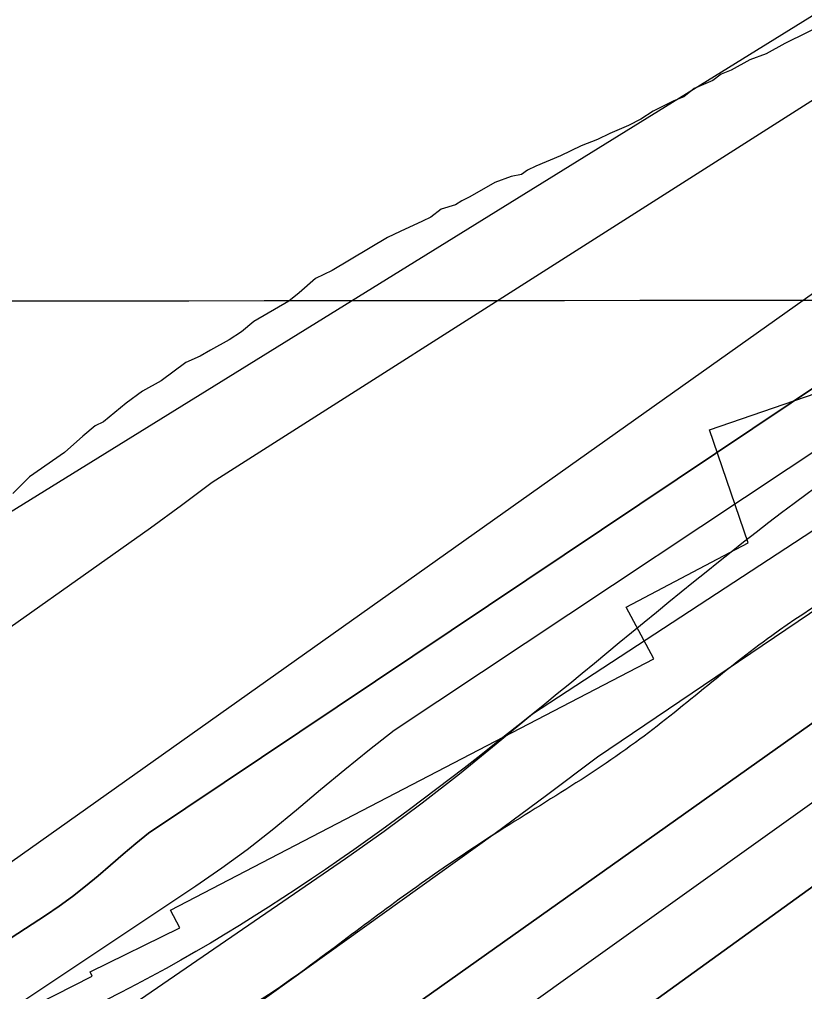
# Model space of a CAD drawing. Extents: x 3297753 to 3335611, y 652252 to 677623.
# Drawn here: x 3316304.3 to 3316519, y 660483.6 to 660749.6 of the extents above; entities that cross this region are included whole.
import ezdxf

# ---------------------------------------------------------------- set-up
doc = ezdxf.new("R2010")
doc.units = 0
for name, color, linetype in [('V-GRID-MAJR', 7, 'Continuous'), ('V-RIVR-EDGE', 7, 'Continuous'), ('V-RRAP-FSHR', 7, 'Continuous'), ('V-RRAP-RVMT', 7, 'Continuous'), ('V-SITE-VEGE', 7, 'Continuous'), ('V-TOPO-DPTH', 7, 'Continuous'), ('V-TOPO-MAJR', 7, 'Continuous'), ('V-TOPO-MINR', 7, 'Continuous'), ('V-TOPO-WATR', 7, 'Continuous')]:
    doc.layers.add(name, color=color, linetype=linetype)

msp = doc.modelspace()

# ---------------------------------------------------------------- linework, layer by layer
at = {"layer": 'V-GRID-MAJR'}
msp.add_spline([(3301868.458, 660661.303), (3307127.238, 660664.745), (3312386.018, 660668.952), (3317644.7970000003, 660673.924), (3322903.575, 660679.66), (3328162.353, 660686.162), (3333421.129, 660693.428), (3333421.13, 660693.428)], degree=3, dxfattribs=at)
at = {"layer": 'V-RIVR-EDGE'}
msp.add_spline([(3319472.941637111, 662096.7930483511), (3319451.3588761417, 662084.8263787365), (3319431.435066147, 662073.2700910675), (3319412.763924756, 662065.4410623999), (3319386.63724047, 662059.7028894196), (3319355.1274208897, 662056.0504476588), (3319321.5328949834, 662047.4293521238), (3319286.6877502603, 662035.909960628), (3319261.790162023, 662024.3659716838), (3319253.9098886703, 662022.3130370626), (3319243.962332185, 662022.3376345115), (3319236.9110218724, 662020.2826501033), (3319220.298964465, 662007.0602372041), (3319214.062268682, 661999.2004617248), (3319197.881091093, 661992.6087282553), (3319174.651677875, 661985.2054549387), (3319135.249286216, 661974.5263003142), (3319095.8438198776, 661962.603701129), (3319061.8266133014, 661950.6677783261), (3319035.6896800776, 661940.7847901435), (3319017.017513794, 661932.5412799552), (3319004.1501385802, 661925.1123842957), (3318977.5966740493, 661914.4014579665), (3318949.3975821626, 661908.6684094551), (3318929.074664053, 661903.3303694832), (3318893.4067056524, 661894.2999168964), (3318836.1693099, 661878.6910544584), (3318802.1592775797, 661869.6565022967), (3318784.3232485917, 661864.3123129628), (3318761.0999847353, 661859.3959287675), (3318735.3744583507, 661848.2684711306), (3318707.1599930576, 661836.3181998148), (3318683.937754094, 661831.8162971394), (3318667.767850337, 661829.7838603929), (3318647.8604386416, 661824.8592770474), (3318612.1842810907, 661812.5129722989), (3318583.557384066, 661801.3926889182), (3318550.7836220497, 661789.4536914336), (3318517.189096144, 661780.8325958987), (3318486.906322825, 661770.5453751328), (3318459.104289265, 661757.7651158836), (3318437.1142210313, 661748.7008418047), (3318401.0928960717, 661732.5599758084), (3318376.26750918, 661719.6611275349), (3318350.3290856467, 661712.3999159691), (3318322.694633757, 661702.8889443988), (3318295.6167001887, 661690.5591544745), (3318275.8849717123, 661686.6635262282), (3318257.8395182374, 661681.0732629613), (3318243.7328864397, 661673.2193063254), (3318214.402406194, 661661.4585747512), (3318180.554292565, 661645.7645948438), (3318148.3966339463, 661630.066434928), (3318131.4656104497, 661619.4020199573), (3318111.1439235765, 661604.8015699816), (3318079.514916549, 661575.0148916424), (3318056.375804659, 661560.4214083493), (3318032.664847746, 661542.4484083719), (3318016.2987025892, 661532.346085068), (3317961.5347636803, 661489.6563784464), (3317862.7409676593, 661415.5201918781), (3317830.000317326, 661391.9346352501), (3317829.4284723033, 661388.5551185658), (3317827.160598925, 661382.925841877), (3317810.80142045, 661375.6409435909), (3317785.9690668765, 661359.9246703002), (3317761.132533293, 661342.5179419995), (3317743.6157314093, 661322.83916031), (3317726.093356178, 661300.9064386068), (3317708.570980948, 661278.9737169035), (3317696.7168958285, 661270.5507019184), (3317673.576390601, 661255.3937336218), (3317601.3165498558, 661201.4775203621), (3317560.671782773, 661171.7131354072), (3317529.070642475, 661153.1961571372), (3317513.8245006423, 661140.2736221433), (3317483.9026686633, 661117.2445838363), (3317464.1514334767, 661105.4601655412), (3317423.524779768, 661083.0210856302), (3317409.427901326, 661079.1115240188), (3317401.539111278, 661079.1310307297), (3317375.02187604, 661065.6728774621), (3317364.298940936, 661058.9375308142), (3317348.501854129, 661051.0877541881), (3317330.4591873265, 661046.6244609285), (3317307.322862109, 661033.1579476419), (3317289.2704419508, 661024.7502593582), (3317263.8829633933, 661012.4162894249), (3317240.770324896, 661008.5290211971), (3317230.0529631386, 661004.047614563), (3317228.3527547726, 661000.107399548), (3317221.5867547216, 660998.4336645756), (3317196.2118161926, 660991.1710596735), (3317170.2678193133, 660981.6559080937), (3317149.4105141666, 660978.3265515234), (3317103.1615504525, 660960.9727700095), (3317073.2689785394, 660949.7769167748), (3317034.3383531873, 660929.5875968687), (3316995.9726061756, 660909.9603686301), (3316948.0192540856, 660886.9759170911), (3316914.7401988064, 660873.5344838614), (3316885.9704168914, 660860.6453889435), (3316880.8879051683, 660856.1500489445), (3316871.2891533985, 660848.2849456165), (3316865.650123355, 660846.6084239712), (3316855.5073932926, 660846.6335040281), (3316850.436028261, 660846.6460440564), (3316844.222366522, 660840.4630357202), (3316839.713093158, 660839.9106974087), (3316835.7700914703, 660840.4839357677), (3316830.6889730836, 660836.5520807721), (3316818.8362813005, 660828.69255079), (3316813.7635229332, 660828.1416058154), (3316808.125886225, 660827.0285691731), (3316803.6180061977, 660827.0397158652), (3316796.8352861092, 660818.6041608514), (3316784.9798076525, 660809.6176608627), (3316774.8203575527, 660802.8809208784), (3316771.4227274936, 660796.127460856), (3316765.182592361, 660779.238237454), (3316755.5545805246, 660759.5399490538), (3316745.937715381, 660744.3495406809), (3316732.375061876, 660728.6054006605), (3316712.626613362, 660717.9479523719), (3316683.852651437, 660703.368402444), (3316676.521773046, 660701.1325758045), (3316664.6746546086, 660695.5269858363), (3316651.676879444, 660680.3449374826), (3316633.048434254, 660666.8672775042), (3316616.117410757, 660656.2028625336), (3316590.149727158, 660637.1084658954), (3316544.4238416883, 660603.4122259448), (3316509.995523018, 660580.9578193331), (3316472.7330592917, 660551.7485593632), (3316428.7101688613, 660523.1195044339), (3316390.324915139, 660495.6034861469), (3316363.7965332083, 660477.6374528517), (3316349.689901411, 660469.783496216), (3316341.225086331, 660464.7330312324), (3316335.0267512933, 660464.7483579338), (3316325.447506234, 660464.7720446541), (3316313.605961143, 660461.4203947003), (3316289.9284443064, 660456.9710348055), (3316257.21287403, 660443.5282082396), (3316237.472785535, 660436.2516699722), (3316207.013941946, 660423.9302400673), (3316177.1032566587, 660405.4090817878), (3316154.5332031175, 660393.0681451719), (3316131.949216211, 660375.0923585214), (3316110.5047393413, 660362.185150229), (3316095.268350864, 660353.2070102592), (3316080.0166356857, 660338.0305352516), (3316051.216200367, 660312.744770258), (3316013.9216899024, 660270.5753552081), (3315988.5035579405, 660245.8447151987), (3315960.258247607, 660217.1766468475), (3315939.932380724, 660200.8857418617), (3315925.8062422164, 660185.1429951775), (3315911.127765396, 660173.9095218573), (3315895.315351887, 660159.8614101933), (3315882.8838483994, 660145.8049385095), (3315867.6307398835, 660130.0649784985), (3315849.0106547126, 660119.968228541), (3315837.714481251, 660109.2898802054), (3315808.904292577, 660080.0597201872), (3315786.883790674, 660062.0825402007), (3315758.087535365, 660038.487230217), (3315733.80891344, 660018.825168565), (3315725.31623163, 660002.5050035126), (3315692.0065229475, 659976.6669002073), (3315659.8196042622, 659949.1355552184), (3315603.3596369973, 659904.1960885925), (3315571.1643582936, 659873.2838335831), (3315569.473903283, 659873.2880135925), (3315558.756541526, 659868.8066069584), (3315547.4729080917, 659863.1996236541), (3315527.70355953, 659844.0899003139), (3315506.252115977, 659828.365267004), (3315477.473974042, 659812.0952620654), (3315461.117582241, 659805.9373337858), (3315440.8014687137, 659793.5908238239), (3315429.5025085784, 659781.7855054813), (3315402.39670828, 659758.1860154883), (3315361.760301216, 659731.8025405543), (3315304.197050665, 659696.44510566), (3315255.6634935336, 659666.7002274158), (3315169.909272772, 659624.6506393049), (3315140.01252085, 659611.76433106), (3315123.6505557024, 659603.3524627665), (3315098.8209888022, 659588.7631594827), (3315044.633074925, 659551.1434245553), (3314989.866349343, 659507.3267479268), (3314954.285980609, 659474.7323979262), (3314933.969867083, 659462.3858879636), (3314926.0573903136, 659452.826149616), (3314915.8840068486, 659440.4545595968), (3314897.8106866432, 659423.5945962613), (3314866.750737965, 659396.0604645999), (3314844.7260560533, 659376.3928296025), (3314848.656517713, 659370.7482262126), (3314824.9511341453, 659355.0291662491), (3314801.817595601, 659342.6896229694), (3314762.319305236, 659320.8112413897), (3314730.157466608, 659303.4226264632), (3314710.9669297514, 659290.5098448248), (3314664.676165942, 659256.2515132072), (3314628.5615722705, 659235.4917416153), (3314603.161553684, 659218.0864066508), (3314584.5456485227, 659209.6801117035), (3314564.8194933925, 659208.0384234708), (3314555.7953733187, 659204.6798068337), (3314546.758713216, 659196.2498251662), (3314528.110761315, 659174.8833751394), (3314492.471872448, 659118.6226549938), (3314473.8183472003, 659095.0022649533), (3314450.6653019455, 659074.7739316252), (3314428.653160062, 659060.177661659), (3314423.004376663, 659054.5567449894), (3314416.2174765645, 659044.4307349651), (3314398.1441563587, 659027.5707716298), (3314375.555989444, 659007.9045299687), (3314366.533262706, 659005.1093983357), (3314353.566140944, 659002.3240200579), (3314347.3552658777, 658997.2679817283), (3314346.770880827, 658988.817100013), (3314351.264827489, 658983.1711032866), (3314350.679049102, 658974.1567365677), (3314342.759605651, 658961.7795732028), (3314329.21924553, 658955.0511932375), (3314311.714983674, 658940.4437765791), (3314309.9994486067, 658930.3052265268), (3314294.200968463, 658921.8919648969), (3314283.476640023, 658914.5931332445), (3314276.1248615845, 658903.9050315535), (3314272.7244448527, 658896.0246015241), (3314237.727067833, 658871.3176482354), (3314206.690805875, 658853.3627616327), (3314198.2329574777, 658851.1297216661), (3314192.0332291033, 658850.581563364), (3314180.188897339, 658846.1029434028), (3314172.27642057, 658836.5432050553), (3314164.3555837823, 658823.6025566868), (3314142.346228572, 658810.1332567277), (3314120.890605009, 658792.7181684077), (3314097.189401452, 658778.6895634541), (3314086.4594996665, 658769.1367917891), (3314082.4997779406, 658762.9482101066), (3314080.224937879, 658754.5015084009), (3314072.3250011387, 658750.0131350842), (3314036.7864324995, 658734.3233351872), (3314006.327588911, 658722.0019052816), (3313997.2978954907, 658716.3893486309), (3313939.7165315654, 658673.7066086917), (3313888.343256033, 658634.9529370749), (3313863.5011491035, 658615.29226876), (3313820.60522868, 658586.6604271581), (3313772.637943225, 658558.0411255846), (3313732.004322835, 658532.7846206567), (3313718.4597827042, 658524.3657856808), (3313711.127510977, 658521.5664740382), (3313702.6752359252, 658521.5873740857), (3313693.0890241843, 658518.7936357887), (3313674.475905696, 658511.5143108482), (3313646.823340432, 658494.6780342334), (3313626.498866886, 658478.9506142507), (3313619.7272934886, 658475.0229392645), (3313610.1215750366, 658464.3404109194), (3313605.0125899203, 658449.138855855), (3313597.1126531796, 658444.6504825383), (3313577.9151496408, 658428.9202758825), (3313554.7593177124, 658407.5649725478), (3313537.8046074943, 658387.3213125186), (3313525.3508106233, 658364.2490807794), (3313506.1115069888, 658331.6143240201), (3313489.716101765, 658309.6788156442)], degree=3, dxfattribs=at)
at = {"layer": 'V-RRAP-FSHR'}
msp.add_spline([(3320150.091, 662315.5710000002), (3320047.664, 662286.0730000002), (3319931.171, 662251.4420000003), (3319796.745, 662213.6190000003), (3319527.389, 662140.5510000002), (3319274.193, 662042.7370000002), (3319037.812, 661963.7270000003), (3318810.274, 661886.8160000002), (3318640.56, 661831.2630000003), (3318442.36, 661771.5080000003), (3318223.46, 661674.4170000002), (3318125.373, 661625.8860000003), (3317894.869, 661465.5510000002), (3317737.052, 661336.6740000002), (3317612.895, 661222.6820000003), (3317433.813, 661109.8930000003), (3317347.157, 661063.4030000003), (3317219.776, 661006.2670000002), (3317048.566, 660941.6820000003), (3316920.502, 660895.5560000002), (3316802.751, 660835.2480000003), (3316727.515, 660743.3250000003), (3316559.686, 660646.4110000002), (3316447.95, 660562.2680000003), (3316323.703, 660479.2110000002), (3316253.559, 660449.9440000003), (3316120.171, 660384.2440000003), (3315999.77, 660284.1680000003), (3315912.514, 660202.1160000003), (3315858.046, 660160.3560000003)], degree=3, dxfattribs=at)
at = {"layer": 'V-RRAP-RVMT'}
for p, q in [((3316492.929000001, 660637.3239999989), (3316622.83108121, 660681.8998855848)), ((3316503.577219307, 660606.3528142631), (3316492.929000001, 660637.3239999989)), ((3316470.2290000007, 660588.7659999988), (3316503.577219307, 660606.3528142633)), ((3316477.729000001, 660574.6129999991), (3316470.229000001, 660588.7659999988)), ((3316345.556000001, 660505.886999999), (3316477.729000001, 660574.6129999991)), ((3316348.1534655, 660500.9994357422), (3316345.556000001, 660505.886999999)), ((3316323.631000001, 660488.9509999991), (3316348.1534655, 660500.9994357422)), ((3316324.1767578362, 660487.8395551), (3316323.631000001, 660488.9509999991)), ((3316221.805000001, 660435.7599999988), (3316324.1767578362, 660487.8395551))]:
    msp.add_line(p, q, dxfattribs=at)
at = {"layer": 'V-SITE-VEGE'}
msp.add_lwpolyline([(3316525.954, 660749.1), (3316513.576, 660742.952), (3316508.509, 660740.157), (3316504.0100000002, 660738.483), (3316498.943, 660735.688), (3316496.131, 660734.572), (3316493.878, 660732.892), (3316488.8140000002, 660730.658), (3316485.998, 660728.417), (3316483.186, 660727.301), (3316477.558, 660724.508), (3316474.181, 660722.267), (3316470.804, 660720.5920000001), (3316465.741, 660718.358), (3316462.364, 660716.68), (3316457.862, 660715.007), (3316452.236, 660712.214), (3316445.484, 660709.422), (3316443.233, 660708.304), (3316441.544, 660707.186), (3316438.734, 660706.631), (3316434.232, 660704.958), (3316427.478, 660701.042), (3316425.227, 660699.924), (3316423.538, 660698.803), (3316419.6010000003, 660697.691), (3316416.785, 660695.451), (3316414.535, 660694.333), (3316408.346, 660691.541), (3316404.969, 660689.8640000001), (3316389.77, 660680.914), (3316385.269, 660678.678), (3316380.761, 660674.758), (3316377.9450000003, 660672.517), (3316368.379, 660666.924), (3316364.998, 660664.122), (3316361.6210000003, 660661.884), (3316356.556, 660659.086), (3316353.74, 660657.409), (3316349.802, 660655.736), (3316343.043, 660650.696), (3316337.978, 660647.9), (3316333.475, 660644.542), (3316327.2800000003, 660639.4990000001), (3316325.029, 660638.381), (3316321.648, 660635.582), (3316316.579, 660631.101), (3316307.007, 660624.381), (3316302.4990000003, 660619.9)], dxfattribs=at)
at = {"layer": 'V-TOPO-DPTH'}
for points in [[(3316277.5449639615, 660482.4453572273), (3316285.294842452, 660487.4245381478), (3316311.45419149, 660504.4389126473), (3316315.175656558, 660506.9715554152), (3316318.8217561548, 660509.6041169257), (3316322.354807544, 660512.3865565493), (3316325.8124934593, 660515.2689149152), (3316329.2222894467, 660518.2161136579), (3316332.643901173, 660521.1494449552), (3316336.083236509, 660524.0619750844), (3316339.534387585, 660526.960637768), (3316866.498305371, 660880.1012330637), (3317046.3648571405, 660967.1962294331), (3317062.3830355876, 660975.0788113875), (3317078.3323132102, 660983.09631142), (3317094.1782396, 660991.31618857), (3317109.9552651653, 660999.670983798), (3317170.5033834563, 661032.2296764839), (3317735.882571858, 661365.6828077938)], [(3317769.9546006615, 661316.8842059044), (3317352.2019272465, 661066.1409040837), (3317321.5389703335, 661046.7456114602), (3317157.5424222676, 660945.1064375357), (3317152.612894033, 660942.0956239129), (3317147.657837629, 660939.1280736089), (3317142.664488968, 660936.225418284), (3317137.6456121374, 660933.3660262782), (3317132.5882141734, 660930.5756255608), (3317127.505005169, 660927.8339097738), (3317122.3830796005, 660925.1652213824), (3317117.235342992, 660922.5452179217), (3317112.864305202, 660920.3597663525), (3317105.5215721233, 660916.6642159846), (3317098.1920247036, 660912.9428644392), (3317090.8822557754, 660909.1828111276), (3317083.585672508, 660905.3969566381), (3316812.2513836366, 660763.7026407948), (3316305.758061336, 660404.2819274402)], [(3316305.758061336, 660404.2819274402), (3316812.2513836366, 660763.7026407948), (3317083.585672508, 660905.3969566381), (3317090.8822557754, 660909.1828111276), (3317098.1920247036, 660912.9428644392), (3317105.5215721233, 660916.6642159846), (3317112.864305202, 660920.3597663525), (3317117.235342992, 660922.5452179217), (3317122.3830796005, 660925.1652213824), (3317127.505005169, 660927.8339097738), (3317132.5882141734, 660930.5756255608), (3317137.6456121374, 660933.3660262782), (3317142.664488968, 660936.225418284), (3317147.657837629, 660939.1280736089), (3317152.612894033, 660942.0956239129), (3317157.5424222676, 660945.1064375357), (3317321.5389703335, 661046.7456114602), (3317352.2019272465, 661066.1409040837), (3317769.9546006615, 661316.8842059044)], [(3316334.2131728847, 660377.1582982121), (3316891.453479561, 660780.0253514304), (3317048.7330864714, 660861.9544015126), (3317076.593397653, 660876.3743559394), (3317104.5035806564, 660890.6964916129), (3317132.488571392, 660904.8718991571), (3317160.52343395, 660918.9494879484), (3317177.1396492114, 660927.2387051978), (3317789.45124406, 661297.5407919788)], [(3317789.45124406, 661297.5407919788), (3317177.1396492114, 660927.2387051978), (3317160.52343395, 660918.9494879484), (3317132.488571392, 660904.8718991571), (3317104.5035806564, 660890.6964916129), (3317076.593397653, 660876.3743559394), (3317048.7330864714, 660861.9544015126), (3316891.453479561, 660780.0253514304), (3316334.2131728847, 660377.1582982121)], [(3316945.77964999, 660874.4891281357), (3316920.978568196, 660861.2646300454), (3316896.2437704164, 660847.919626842), (3316871.5871007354, 660834.4332360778), (3316847.047623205, 660820.7347639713), (3316822.5862737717, 660806.8949043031), (3316444.5696228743, 660559.5042293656), (3316434.598050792, 660551.2641804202), (3316424.5855111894, 660543.0815282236), (3316414.4191970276, 660535.1008180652), (3316404.022221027, 660527.4230209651), (3316393.4714704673, 660519.9471659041), (3316326.3155902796, 660473.8341401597)], [(3316945.77964999, 660874.4891281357), (3316920.978568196, 660861.2646300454), (3316896.2437704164, 660847.919626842), (3316871.5871007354, 660834.4332360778), (3316847.047623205, 660820.7347639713), (3316822.5862737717, 660806.8949043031), (3316444.5696228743, 660559.5042293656), (3316434.598050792, 660551.2641804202), (3316424.5855111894, 660543.0815282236), (3316414.4191970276, 660535.1008180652), (3316404.022221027, 660527.4230209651), (3316393.4714704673, 660519.9471659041), (3316326.3155902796, 660473.8341401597)]]:
    msp.add_lwpolyline(points, dxfattribs=at)
at = {"layer": 'V-TOPO-MAJR'}
msp.add_lwpolyline([(3317759.5520932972, 661456.9969976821), (3317050.7181317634, 661079.2831061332), (3317035.6687396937, 661068.8291246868), (3317020.2384252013, 661058.893803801), (3316956.2150940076, 661020.0190655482), (3316275.423269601, 660598.4368091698), (3316250.846785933, 660582.2756357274), (3316243.541004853, 660577.6200030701), (3316236.1510609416, 660573.106721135), (3316228.634872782, 660568.8069652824), (3316221.0345217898, 660564.6495601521), (3315545.1895953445, 660050.4726995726)], dxfattribs=at)
at = {"layer": 'V-TOPO-MINR'}
for points in [[(3317748.6809206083, 661432.9039417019), (3317105.4038370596, 661031.2850580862), (3317101.8487423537, 661027.8389689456), (3317099.980453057, 661026.2095366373), (3317096.016716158, 661023.2556620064), (3317093.916337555, 661021.9571688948), (3317091.756703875, 661020.7478978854), (3317077.501807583, 661013.3654213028), (3317074.164973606, 661011.6668938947), (3317070.812764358, 661009.9998357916), (3317067.437492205, 661008.3799816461), (3317064.046844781, 661006.791596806), (3316688.6923632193, 660834.1541975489), (3316356.9501617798, 660622.9097341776), (3316348.5941994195, 660616.5763210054), (3316340.117107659, 660610.398128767), (3316285.440721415, 660571.7169611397), (3316265.8602200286, 660558.1556793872), (3316246.105501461, 660544.8588854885), (3316226.0894571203, 660531.9588233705), (3316205.8991955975, 660519.3232491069), (3315620.591973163, 660073.2765700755)], [(3317759.229882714, 661413.9091962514), (3317154.9926739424, 661042.2710937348), (3317149.3646564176, 661037.9835568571), (3317143.5845022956, 661033.9269317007), (3317137.576143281, 661030.2166741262), (3317131.41564767, 661026.7373282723), (3317093.2471810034, 661006.6372686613), (3317083.8671824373, 661001.778114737), (3317074.444845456, 660997.003936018), (3317064.959000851, 660992.3572201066), (3317055.4308178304, 660987.7954794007), (3316779.7091294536, 660858.067677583), (3316273.630666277, 660498.9755374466), (3316273.21333283, 660498.599092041), (3316272.375495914, 660497.8497456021), (3316271.086375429, 660496.7673729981), (3316270.631128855, 660496.4404026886), (3316266.7558717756, 660493.9487011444), (3316263.840594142, 660492.1479198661), (3316262.857774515, 660491.5657523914), (3315595.3534277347, 659970.4441763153)], [(3317792.490040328, 661368.618482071), (3317238.8571070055, 661055.0615910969), (3317224.086934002, 661045.8659408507), (3317209.0339745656, 661037.1027314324), (3317128.1009005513, 660992.3717951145), (3317105.401646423, 660979.9993596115), (3317082.6080974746, 660967.8057017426), (3317059.6731062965, 660955.8802103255), (3317036.643820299, 660944.1334965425), (3316947.4592747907, 660899.2996419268), (3316910.5588711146, 660880.4007425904), (3316873.854262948, 660861.135524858), (3316837.443348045, 660841.3208295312), (3316406.73262136, 660555.0524397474), (3316399.970294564, 660549.690949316), (3316393.256005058, 660544.2707487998), (3316386.613771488, 660538.7624831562), (3316380.0195752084, 660533.1955074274), (3316373.3672624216, 660527.7089783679), (3316366.5897828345, 660522.3879447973), (3316359.6245530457, 660517.3151544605), (3316352.5341564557, 660512.4078596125), (3316304.958412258, 660480.7364268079)], [(3317735.882571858, 661365.6828077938), (3317170.5033834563, 661032.2296764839), (3317109.9552651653, 660999.670983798), (3317094.1782396, 660991.31618857), (3317078.3323132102, 660983.09631142), (3317062.3830355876, 660975.0788113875), (3317046.3648571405, 660967.1962294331), (3316866.498305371, 660880.1012330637), (3316339.534387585, 660526.960637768), (3316336.083236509, 660524.0619750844), (3316332.643901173, 660521.1494449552), (3316329.2222894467, 660518.2161136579), (3316325.8124934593, 660515.2689149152), (3316322.354807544, 660512.3865565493), (3316318.8217561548, 660509.6041169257), (3316315.175656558, 660506.9715554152), (3316311.45419149, 660504.4389126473), (3316285.294842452, 660487.4245381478), (3316277.5449639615, 660482.4453572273)], [(3317777.5883119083, 661334.5304395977), (3317334.4957588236, 661075.6251552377), (3317309.707683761, 661059.5977137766), (3317284.649901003, 661043.9762849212), (3317106.6920863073, 660936.0724595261), (3317100.256742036, 660932.2066968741), (3317093.8004444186, 660928.3765895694), (3317087.3127167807, 660924.5999652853), (3317080.804035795, 660920.8589963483), (3317074.253020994, 660917.1943696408), (3317067.6665362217, 660913.595837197), (3317061.026846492, 660910.0964461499), (3317054.3516867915, 660906.6631493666), (3317053.9401768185, 660906.4553796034), (3317047.0442913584, 660902.9453406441), (3317040.163931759, 660899.4053662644), (3317033.3068609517, 660895.8204887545), (3317026.465316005, 660892.2056758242), (3316768.510953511, 660754.8319368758), (3316462.3161317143, 660547.6963757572), (3316448.402976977, 660537.1931198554), (3316434.3407570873, 660526.883071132), (3316321.668068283, 660446.0797253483)], [(3317769.9546006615, 661316.8842059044), (3317352.2019272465, 661066.1409040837), (3317321.5389703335, 661046.7456114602), (3317157.5424222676, 660945.1064375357), (3317152.612894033, 660942.0956239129), (3317147.657837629, 660939.1280736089), (3317142.664488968, 660936.225418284), (3317137.6456121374, 660933.3660262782), (3317132.5882141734, 660930.5756255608), (3317127.505005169, 660927.8339097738), (3317122.3830796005, 660925.1652213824), (3317117.235342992, 660922.5452179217), (3317112.864305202, 660920.3597663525), (3317105.5215721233, 660916.6642159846), (3317098.1920247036, 660912.9428644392), (3317090.8822557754, 660909.1828111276), (3317083.585672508, 660905.3969566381), (3316812.2513836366, 660763.7026407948), (3316305.758061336, 660404.2819274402)], [(3317787.7119003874, 661311.2739714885), (3317244.3727661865, 660979.272974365), (3317232.493347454, 660972.0099645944), (3317220.5513957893, 660964.8528796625), (3317208.515644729, 660957.8546819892), (3317196.417360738, 660950.9624091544), (3317184.2252042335, 660944.238236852), (3317171.9704727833, 660937.6321739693), (3317159.6218789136, 660931.2032752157), (3317147.2107100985, 660924.8924858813), (3317136.701321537, 660919.6436093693), (3317119.012200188, 660910.7505863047), (3317101.354670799, 660901.795673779), (3317083.744529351, 660892.7479270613), (3317066.165979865, 660883.6382908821), (3316852.046404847, 660771.9602971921), (3316379.4958700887, 660434.0001194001)], [(3317789.45124406, 661297.5407919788), (3317177.1396492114, 660927.2387051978), (3317160.52343395, 660918.9494879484), (3317132.488571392, 660904.8718991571), (3317104.5035806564, 660890.6964916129), (3317076.593397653, 660876.3743559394), (3317048.7330864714, 660861.9544015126), (3316891.453479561, 660780.0253514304), (3316334.2131728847, 660377.1582982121)]]:
    msp.add_lwpolyline(points, dxfattribs=at)
at = {"layer": 'V-TOPO-WATR'}
msp.add_lwpolyline([(3316945.77964999, 660874.4891281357), (3316920.978568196, 660861.2646300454), (3316896.2437704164, 660847.919626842), (3316871.5871007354, 660834.4332360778), (3316847.047623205, 660820.7347639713), (3316822.5862737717, 660806.8949043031), (3316444.5696228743, 660559.5042293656), (3316434.598050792, 660551.2641804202), (3316424.5855111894, 660543.0815282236), (3316414.4191970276, 660535.1008180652), (3316404.022221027, 660527.4230209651), (3316393.4714704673, 660519.9471659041), (3316326.3155902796, 660473.8341401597)], dxfattribs=at)

doc.saveas('drawing.dxf')
